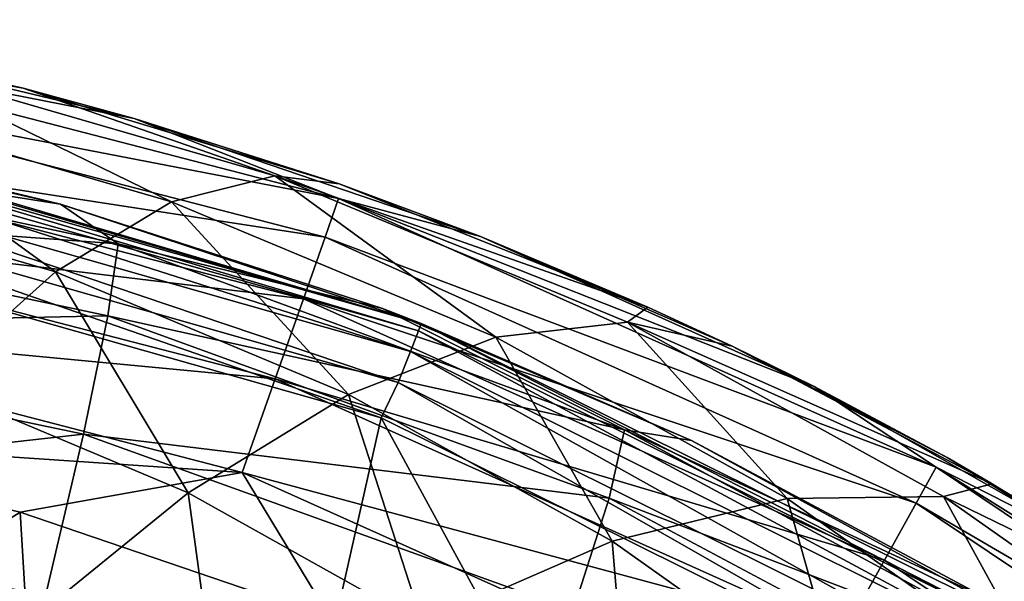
# Model space of a CAD drawing. Header units: metres. Extents: x -90 to 90, y -173 to 74.
# Tile 469 of 564: x 4.72 to 9.53, y 21.99 to 24.73. Entities that reach past the tile are written whole.
import ezdxf

# ---------------------------------------------------------------- set-up
doc = ezdxf.new("R2010")
doc.units = ezdxf.units.M
doc.layers.add('solid_509418_01', color=7, linetype='CONTINUOUS')

msp = doc.modelspace()

# ---------------------------------------------------------------- linework, layer by layer
at = {"layer": 'solid_509418_01'}
for points in [[(3.548233, 24.665745, -20.5), (3.173597, 24.73308, 0.465219), (4.740947, 24.399006, 0.607506)], [(4.084763, 24.518114, 1.406363), (4.740947, 24.399006, 0.607506), (3.173597, 24.73308, 0.465219)], [(3.151794, 24.464725, -21.500454), (3.185457, 24.661936, -21.017637), (6.280083, 23.859886, -21.017637)], [(3.185457, 24.661936, -21.017637), (3.548233, 24.665745, -20.5), (5.282741, 24.250826, -20.5)], [(6.280083, 23.859886, -21.017637), (3.185457, 24.661936, -21.017637), (5.282741, 24.250826, -20.5)], [(5.282741, 24.250826, -20.5), (3.548233, 24.665745, -20.5), (4.740947, 24.399006, 0.607506)], [(3.737287, 24.346363, 2.873364), (5.464714, 23.843718, 3.337992), (4.084763, 24.518114, 1.406363)], [(4.084763, 24.518114, 1.406363), (5.968437, 23.971764, 1.909552), (4.740947, 24.399006, 0.607506)], [(5.464714, 23.843718, 3.337992), (5.968437, 23.971764, 1.909552), (4.084763, 24.518114, 1.406363)], [(3.098234, 24.150948, -21.914953), (3.151794, 24.464725, -21.500454), (6.213717, 23.671152, -21.500454)], [(6.213717, 23.671152, -21.500454), (3.151794, 24.464725, -21.500454), (6.280083, 23.859886, -21.017637)], [(5.282741, 24.250826, -20.5), (4.740947, 24.399006, 0.607506), (6.282475, 23.931273, 0.80636)], [(5.968437, 23.971764, 1.909552), (6.282475, 23.931273, 0.80636), (4.740947, 24.399006, 0.607506)], [(3.346925, 23.955276, 4.286517), (4.899424, 23.501869, 4.706993), (3.737287, 24.346363, 2.873364)], [(4.899424, 23.501869, 4.706993), (5.464714, 23.843718, 3.337992), (3.737287, 24.346363, 2.873364)], [(6.972231, 23.674501, -20.5), (5.282741, 24.250826, -20.5), (6.282475, 23.931273, 0.80636)], [(6.280083, 23.859886, -21.017637), (5.282741, 24.250826, -20.5), (6.972231, 23.674501, -20.5)], [(2.603054, 23.828571, -52.207699), (2.628718, 24.191679, -50.679714), (5.204556, 23.639648, -50.578518)], [(2.628718, 24.191679, -50.679714), (3.308124, 24.201822, -49.133492), (4.923985, 23.832678, -49.113335)], [(5.204556, 23.639648, -50.578518), (2.628718, 24.191679, -50.679714), (4.923985, 23.832678, -49.113335)], [(3.749999, 24.115946, -30.347157), (4.923985, 23.832678, -49.113335), (3.308124, 24.201822, -49.133492)], [(6.669222, 23.215246, -23.458658), (3.399371, 24.185001, -23.65), (3.392373, 24.147591, -23.458658)], [(3.621979, 24.141975, -29.378523), (3.399371, 24.185001, -23.65), (6.68298, 23.250732, -23.65)], [(6.669222, 23.215246, -23.458658), (6.68298, 23.250732, -23.65), (3.399371, 24.185001, -23.65)], [(3.028435, 23.742029, -22.232836), (3.098234, 24.150948, -21.914953), (6.108125, 23.370861, -21.914953)], [(6.108125, 23.370861, -21.914953), (3.098234, 24.150948, -21.914953), (6.213717, 23.671152, -21.500454)], [(3.392373, 24.147591, -23.458658), (3.372431, 24.040913, -23.296309), (6.630018, 23.11405, -23.296309)], [(6.669222, 23.215246, -23.458658), (3.392373, 24.147591, -23.458658), (6.630018, 23.11405, -23.296309)], [(3.749999, 24.115946, -30.347157), (3.621979, 24.141975, -29.378523), (6.68298, 23.250732, -23.65)], [(3.749999, 24.115946, -30.347157), (6.68298, 23.250732, -23.65), (4.923985, 23.832678, -49.113335)], [(3.372431, 24.040913, -23.296309), (3.342584, 23.881243, -23.18791), (6.57134, 22.962584, -23.18791)], [(6.630018, 23.11405, -23.296309), (3.372431, 24.040913, -23.296309), (6.57134, 22.962584, -23.18791)], [(5.464714, 23.843718, 3.337992), (7.047683, 23.183643, 3.948039), (5.968437, 23.971764, 1.909552)], [(5.968437, 23.971764, 1.909552), (7.788652, 23.330231, 1.061192), (6.282475, 23.931273, 0.80636)], [(5.968437, 23.971764, 1.909552), (7.690152, 23.25622, 2.568383), (7.788652, 23.330231, 1.061192)], [(7.047683, 23.183643, 3.948039), (7.690152, 23.25622, 2.568383), (5.968437, 23.971764, 1.909552)], [(4.285543, 22.954065, 5.985131), (4.899424, 23.501869, 4.706993), (3.346925, 23.955276, 4.286517)], [(6.972231, 23.674501, -20.5), (6.282475, 23.931273, 0.80636), (7.788652, 23.330231, 1.061192)], [(3.342584, 23.881243, -23.18791), (3.287916, 23.697165, -23.15), (6.487802, 22.790129, -23.15)], [(6.57134, 22.962584, -23.18791), (3.342584, 23.881243, -23.18791), (6.487802, 22.790129, -23.15)], [(2.542863, 23.233191, -53.659988), (2.603054, 23.828571, -52.207699), (5.153807, 23.287552, -52.108452)], [(5.153807, 23.287552, -52.108452), (2.603054, 23.828571, -52.207699), (5.204556, 23.639648, -50.578518)], [(4.899424, 23.501869, 4.706993), (6.327503, 22.904091, 5.261308), (5.464714, 23.843718, 3.337992)], [(6.68298, 23.250732, -23.65), (6.493657, 23.322887, -49.086391), (4.923985, 23.832678, -49.113335)], [(5.204556, 23.639648, -50.578518), (4.923985, 23.832678, -49.113335), (6.493657, 23.322887, -49.086391)], [(6.327503, 22.904091, 5.261308), (7.047683, 23.183643, 3.948039), (5.464714, 23.843718, 3.337992)], [(6.213717, 23.671152, -21.500454), (6.280083, 23.859886, -21.017637), (9.195636, 22.548573, -21.017639)], [(6.280083, 23.859886, -21.017637), (6.972231, 23.674501, -20.5), (8.599413, 22.942553, -20.5)], [(9.195636, 22.548573, -21.017639), (6.280083, 23.859886, -21.017637), (8.599413, 22.942553, -20.5)], [(2.947162, 23.265892, -22.432392), (3.028435, 23.742029, -22.232836), (5.970516, 22.979515, -22.232836)], [(5.970516, 22.979515, -22.232836), (3.028435, 23.742029, -22.232836), (6.108125, 23.370861, -21.914953)], [(3.0239, 21.202171, -23.15), (5.931593, 20.320133, -23.15), (3.287916, 23.697165, -23.15)], [(5.931593, 20.320133, -23.15), (6.487802, 22.790129, -23.15), (3.287916, 23.697165, -23.15)], [(5.153807, 23.287552, -52.108452), (5.204556, 23.639648, -50.578518), (7.674555, 22.731144, -50.418713)], [(7.674555, 22.731144, -50.418713), (5.204556, 23.639648, -50.578518), (6.493657, 23.322887, -49.086391)], [(6.108125, 23.370861, -21.914953), (6.213717, 23.671152, -21.500454), (9.098459, 22.373697, -21.500454)], [(9.098459, 22.373697, -21.500454), (6.213717, 23.671152, -21.500454), (9.195636, 22.548573, -21.017639)], [(6.972231, 23.674501, -20.5), (7.788652, 23.330231, 1.061192), (8.200006, 23.139425, 1.141935)], [(8.599413, 22.942553, -20.5), (6.972231, 23.674501, -20.5), (8.200006, 23.139425, 1.141935)], [(4.285543, 22.954065, 5.985131), (5.546142, 22.423979, 6.478047), (4.899424, 23.501869, 4.706993)], [(5.546142, 22.423979, 6.478047), (6.327503, 22.904091, 5.261308), (4.899424, 23.501869, 4.706993)], [(5.970516, 22.979515, -22.232836), (6.108125, 23.370861, -21.914953), (8.943846, 22.095453, -21.914953)], [(8.943846, 22.095453, -21.914953), (6.108125, 23.370861, -21.914953), (9.098459, 22.373697, -21.500454)], [(6.68298, 23.250732, -23.65), (8.001902, 22.679914, -49.053337), (6.493657, 23.322887, -49.086391)], [(7.674555, 22.731144, -50.418713), (6.493657, 23.322887, -49.086391), (8.001902, 22.679914, -49.053337)], [(7.690152, 23.25622, 2.568383), (8.200006, 23.139425, 1.141935), (7.788652, 23.330231, 1.061192)], [(5.034723, 22.710226, -53.564396), (2.542863, 23.233191, -53.659988), (5.153807, 23.287552, -52.108452)], [(5.810287, 22.523842, -22.432392), (3.174795, 22.700918, -22.5), (2.947162, 23.265892, -22.432392)], [(5.810287, 22.523842, -22.432392), (2.947162, 23.265892, -22.432392), (5.970516, 22.979515, -22.232836)], [(5.034723, 22.710226, -53.564396), (5.153807, 23.287552, -52.108452), (7.599856, 22.397156, -51.951721)], [(7.599856, 22.397156, -51.951721), (5.153807, 23.287552, -52.108452), (7.674555, 22.731144, -50.418713)], [(9.718959, 21.696657, -23.458658), (6.68298, 23.250732, -23.65), (6.669222, 23.215246, -23.458658)], [(6.68298, 23.250732, -23.65), (9.738999, 21.729013, -23.65), (8.001902, 22.679914, -49.053337)], [(9.718959, 21.696657, -23.458658), (9.738999, 21.729013, -23.65), (6.68298, 23.250732, -23.65)], [(7.047683, 23.183643, 3.948039), (8.468778, 22.396582, 4.675306), (7.690152, 23.25622, 2.568383)], [(7.690152, 23.25622, 2.568383), (9.46802, 22.467266, 1.752429), (8.200006, 23.139425, 1.141935)], [(7.690152, 23.25622, 2.568383), (9.231231, 22.405735, 3.351208), (9.46802, 22.467266, 1.752429)], [(8.468778, 22.396582, 4.675306), (9.231231, 22.405735, 3.351208), (7.690152, 23.25622, 2.568383)], [(2.44963, 22.420225, -55.000751), (2.542863, 23.233191, -53.659988), (5.034723, 22.710226, -53.564396)], [(6.669222, 23.215246, -23.458658), (6.630018, 23.11405, -23.296309), (9.661828, 21.604387, -23.296309)], [(9.718959, 21.696657, -23.458658), (6.669222, 23.215246, -23.458658), (9.661828, 21.604387, -23.296309)], [(6.327503, 22.904091, 5.261308), (7.615065, 22.188032, 5.925239), (7.047683, 23.183643, 3.948039)], [(7.615065, 22.188032, 5.925239), (8.468778, 22.396582, 4.675306), (7.047683, 23.183643, 3.948039)], [(6.630018, 23.11405, -23.296309), (6.57134, 22.962584, -23.18791), (9.576316, 21.466282, -23.18791)], [(9.661828, 21.604387, -23.296309), (6.630018, 23.11405, -23.296309), (9.576316, 21.466282, -23.18791)], [(8.599413, 22.942553, -20.5), (8.200006, 23.139425, 1.141935), (9.249179, 22.596767, 1.371098)], [(9.46802, 22.467266, 1.752429), (9.249179, 22.596767, 1.371098), (8.200006, 23.139425, 1.141935)], [(5.810287, 22.523842, -22.432392), (5.970516, 22.979515, -22.232836), (8.742351, 21.732841, -22.232836)], [(8.742351, 21.732841, -22.232836), (5.970516, 22.979515, -22.232836), (8.943846, 22.095453, -21.914953)], [(6.57134, 22.962584, -23.18791), (6.487802, 22.790129, -23.15), (9.463563, 21.311466, -23.15)], [(9.576316, 21.466282, -23.18791), (6.57134, 22.962584, -23.18791), (9.463563, 21.311466, -23.15)], [(4.721535, 21.754328, 7.570327), (5.546142, 22.423979, 6.478047), (4.285543, 22.954065, 5.985131)], [(10.149343, 22.062094, -20.499998), (8.599413, 22.942553, -20.5), (9.249179, 22.596767, 1.371098)], [(9.195636, 22.548573, -21.017639), (8.599413, 22.942553, -20.5), (10.149343, 22.062094, -20.499998)], [(5.546142, 22.423979, 6.478047), (6.689687, 21.784874, 7.072319), (6.327503, 22.904091, 5.261308)], [(6.689687, 21.784874, 7.072319), (7.615065, 22.188032, 5.925239), (6.327503, 22.904091, 5.261308)], [(5.931593, 20.320133, -23.15), (8.611339, 18.887779, -23.15), (6.487802, 22.790129, -23.15)], [(8.611339, 18.887779, -23.15), (9.463563, 21.311466, -23.15), (6.487802, 22.790129, -23.15)], [(7.599856, 22.397156, -51.951721), (7.674555, 22.731144, -50.418713), (9.990114, 21.4828, -50.212788)], [(7.674555, 22.731144, -50.418713), (8.001902, 22.679914, -49.053337), (9.437707, 21.911621, -49.01556)], [(9.990114, 21.4828, -50.212788), (7.674555, 22.731144, -50.418713), (9.437707, 21.911621, -49.01556)], [(-5.1, 16.1, -22.5), (3.174795, 22.700918, -22.5), (4.726751, 22.329659, -22.5)], [(4.850241, 21.921917, -54.910419), (2.44963, 22.420225, -55.000751), (5.034723, 22.710226, -53.564396)], [(5.810287, 22.523842, -22.432392), (4.726751, 22.329659, -22.5), (3.174795, 22.700918, -22.5)], [(4.850241, 21.921917, -54.910419), (5.034723, 22.710226, -53.564396), (7.424441, 21.849522, -53.413425)], [(7.424441, 21.849522, -53.413425), (5.034723, 22.710226, -53.564396), (7.599856, 22.397156, -51.951721)], [(9.738999, 21.729013, -23.65), (9.437707, 21.911621, -49.01556), (8.001902, 22.679914, -49.053337)], [(10.149343, 22.062094, -20.499998), (9.249179, 22.596767, 1.371098), (10.653014, 21.732555, 1.734718)], [(9.46802, 22.467266, 1.752429), (10.653014, 21.732555, 1.734718), (9.249179, 22.596767, 1.371098)], [(9.098459, 22.373697, -21.500454), (9.195636, 22.548573, -21.017639), (11.848977, 20.76539, -21.017628)], [(9.195636, 22.548573, -21.017639), (10.149343, 22.062094, -20.499998), (11.610662, 21.0397, -20.499989)], [(11.848977, 20.76539, -21.017628), (9.195636, 22.548573, -21.017639), (11.610662, 21.0397, -20.499989)], [(5.810287, 22.523842, -22.432392), (6.238359, 21.814003, -22.5), (4.726751, 22.329659, -22.5)], [(8.507734, 21.310623, -22.432392), (6.238359, 21.814003, -22.5), (5.810287, 22.523842, -22.432392)], [(8.507734, 21.310623, -22.432392), (5.810287, 22.523842, -22.432392), (8.742351, 21.732841, -22.232836)], [(9.231231, 22.405735, 3.351208), (10.617159, 21.730705, 2.42731), (9.46802, 22.467266, 1.752429)], [(10.617159, 21.730705, 2.42731), (10.653014, 21.732555, 1.734718), (9.46802, 22.467266, 1.752429)], [(2.325655, 21.409737, -56.196903), (2.44963, 22.420225, -55.000751), (4.850241, 21.921917, -54.910419)], [(4.721535, 21.754328, 7.570327), (5.713884, 21.19636, 8.090215), (5.546142, 22.423979, 6.478047)], [(5.713884, 21.19636, 8.090215), (6.689687, 21.784874, 7.072319), (5.546142, 22.423979, 6.478047)], [(7.424441, 21.849522, -53.413425), (7.599856, 22.397156, -51.951721), (9.893074, 21.173674, -51.749756)], [(9.893074, 21.173674, -51.749756), (7.599856, 22.397156, -51.951721), (9.990114, 21.4828, -50.212788)], [(7.615065, 22.188032, 5.925239), (8.756436, 21.377733, 6.676484), (8.468778, 22.396582, 4.675306)], [(8.468778, 22.396582, 4.675306), (9.723074, 21.51017, 5.494223), (9.231231, 22.405735, 3.351208)], [(8.756436, 21.377733, 6.676484), (9.723074, 21.51017, 5.494223), (8.468778, 22.396582, 4.675306)], [(9.231231, 22.405735, 3.351208), (10.587323, 21.451122, 4.229607), (10.617159, 21.730705, 2.42731)], [(9.723074, 21.51017, 5.494223), (10.587323, 21.451122, 4.229607), (9.231231, 22.405735, 3.351208)], [(8.943846, 22.095453, -21.914953), (9.098459, 22.373697, -21.500454), (11.723762, 20.609356, -21.500446)], [(11.723762, 20.609356, -21.500446), (9.098459, 22.373697, -21.500454), (11.848977, 20.76539, -21.017628)], [(5.1, 16.1, -22.5), (-5.1, 16.1, -22.5), (4.726751, 22.329659, -22.5)], [(5.1, 16.1, -22.5), (4.726751, 22.329659, -22.5), (6.238359, 21.814003, -22.5)], [(6.689687, 21.784874, 7.072319), (7.7096, 21.05685, 7.749254), (7.615065, 22.188032, 5.925239)], [(7.7096, 21.05685, 7.749254), (8.756436, 21.377733, 6.676484), (7.615065, 22.188032, 5.925239)], [(8.742351, 21.732841, -22.232836), (8.943846, 22.095453, -21.914953), (11.524533, 20.361092, -21.914949)], [(11.524533, 20.361092, -21.914949), (8.943846, 22.095453, -21.914953), (11.723762, 20.609356, -21.500446)]]:
    msp.add_3dface(points, dxfattribs=at)

doc.saveas('drawing.dxf')
